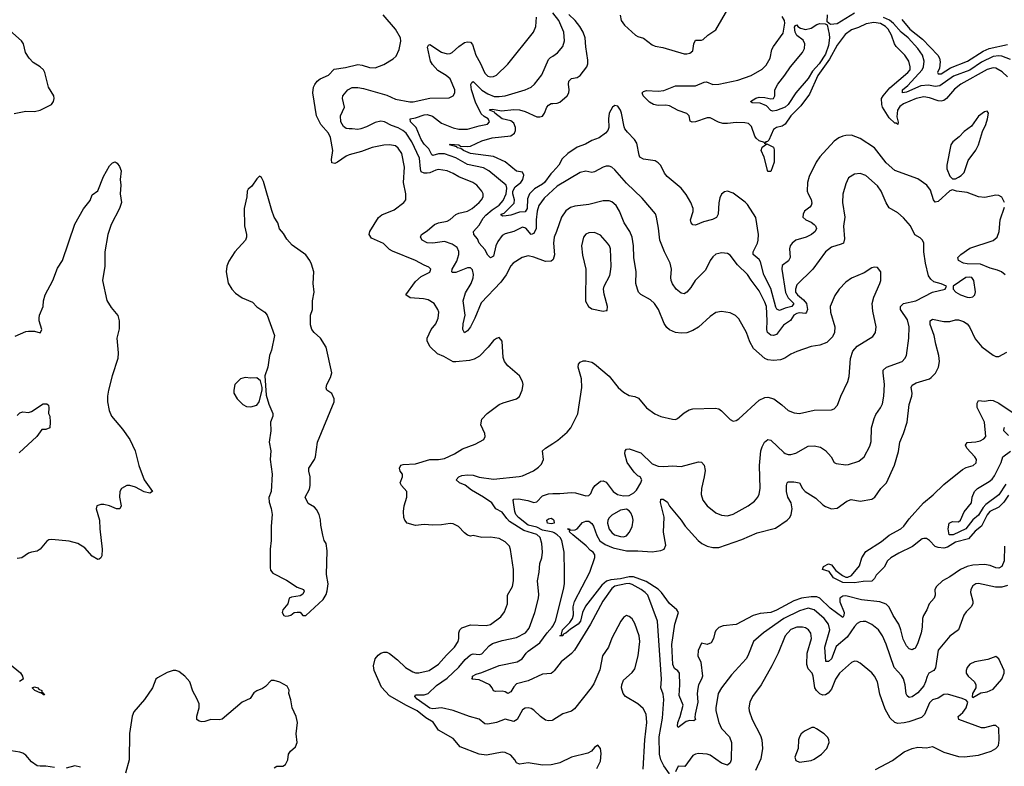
# Model space of a CAD drawing. Header units: inches. Extents: x 1173000 to 1307049, y 522583 to 678455.
# Tile 358 of 617: x 1256308 to 1263128, y 571346 to 576517. Entities that reach past the tile are written whole.
import ezdxf

# ---------------------------------------------------------------- set-up
doc = ezdxf.new("R2010")
doc.units = ezdxf.units.IN
doc.header["$MEASUREMENT"] = 0
doc.layers.add('B2557', color=7, linetype='Continuous')
doc.layers.add('B2567', color=7, linetype='Continuous')

msp = doc.modelspace()

# ---------------------------------------------------------------- linework, layer by layer
at = {"layer": 'B2557', "color": 5}
for points, elevation in [([(1260000, 571358.8), (1259990, 571356.4), (1259930, 571354), (1259830, 571369.6), (1259770, 571360.4), (1259749.1, 571369.1), (1259738.3, 571390), (1259710, 571422.6), (1259670, 571442.6), (1259650, 571443.5), (1259542.5, 571422.5), (1259490, 571429.7), (1259360, 571480), (1259310, 571537.4), (1259210, 571595.4), (1259170.9, 571650.9), (1259121.5, 571681.5), (1259061.6, 571730), (1258986.4, 571766.4), (1258870, 571835), (1258814.1, 571894.1), (1258763.2, 572010), (1258759.3, 572040.7), (1258771.1, 572090), (1258790, 572116), (1258810, 572130.3), (1258830, 572137), (1258850, 572135.3), (1258870, 572126), (1258923.9, 572083.9), (1258980.3, 572030), (1259030, 572000.7), (1259050, 571993.8), (1259072.7, 571992.7), (1259144.7, 572010), (1259210, 572054.2), (1259263.6, 572116.4), (1259320.8, 572170), (1259346.2, 572210), (1259350.8, 572230.8), (1259350, 572271), (1259356.3, 572290), (1259370, 572304.9), (1259430, 572326.7), (1259538, 572322), (1259570, 572327.5), (1259639.9, 572380.1), (1259665.2, 572414.8), (1259686.2, 572470), (1259686, 572530), (1259722, 572590), (1259728.7, 572630), (1259728.7, 572710), (1259707.4, 572847.4), (1259699.7, 572870), (1259670, 572900.5), (1259630, 572922.6), (1259570, 572933), (1259510, 572931.3), (1259450, 572945.2), (1259430, 572939.3), (1259410, 572947.6), (1259390, 572962.9), (1259347.2, 573007.2), (1259310, 573024.2), (1259290, 573027.8), (1259230, 573019.1), (1259170, 573016.4), (1259110, 573021.1), (1259050, 573012.6), (1258992, 573030), (1258976.3, 573050), (1258968.2, 573070), (1258965.6, 573110), (1258971.3, 573148.7), (1258989.6, 573210), (1258989.5, 573249.5), (1258951.8, 573290), (1258942.4, 573310), (1258959.7, 573350), (1258959.6, 573370), (1258943.6, 573390), (1258938.9, 573410), (1258949.1, 573430.9), (1258964.6, 573435.4), (1259050, 573440.5), (1259150, 573470.1), (1259210, 573470.2), (1259250, 573478), (1259319.3, 573510), (1259376.1, 573543.9), (1259463.5, 573576.5), (1259522, 573610), (1259532.3, 573630), (1259529.3, 573650), (1259502.7, 573710), (1259510, 573750.8), (1259546, 573790), (1259630, 573850.5), (1259656.1, 573863.9), (1259749.5, 573890.5), (1259770, 573906.8), (1259789.4, 573950), (1259795.1, 573990), (1259791.7, 574011.7), (1259769.4, 574050), (1259690, 574119.5), (1259665.6, 574150), (1259656.6, 574176.6), (1259649.2, 574289.2), (1259630, 574315.3), (1259610, 574309), (1259590, 574294), (1259552.2, 574247.8), (1259492.9, 574187.1), (1259455.3, 574164.7), (1259424.2, 574155.8), (1259330, 574146), (1259310, 574147.6), (1259244.9, 574184.9), (1259202.5, 574202.5), (1259151.1, 574250), (1259131.1, 574290), (1259131.1, 574310), (1259157.4, 574370), (1259189.8, 574410.2), (1259206.6, 574450), (1259211.1, 574490), (1259204.2, 574510), (1259178, 574550), (1259136.3, 574576.3), (1259104.5, 574584.5), (1259012.7, 574590), (1258983, 574610), (1259050, 574702.4), (1259090, 574738), (1259150, 574768.9), (1259155.6, 574790), (1259142.7, 574802.7), (1259110, 574815.6), (1259049.3, 574850), (1258890, 574914), (1258870, 574926.2), (1258827.4, 574967.4), (1258744.7, 575004.7), (1258728.7, 575030), (1258734.2, 575050), (1258793.5, 575146.5), (1258815.7, 575164.3), (1258900.8, 575199.2), (1258969.4, 575250), (1258982, 575270), (1258982.9, 575310), (1258965.6, 575390), (1258974.3, 575494.3), (1258954.6, 575590), (1258930, 575626.3), (1258910, 575643), (1258870, 575649.7), (1258830, 575648.3), (1258750, 575631.1), (1258676, 575604), (1258590, 575579.6), (1258570, 575571.7), (1258510, 575529.9), (1258490, 575520.7), (1258470, 575526), (1258468.6, 575548.6), (1258476, 575610), (1258461.3, 575701.3), (1258447.8, 575730), (1258394, 575790), (1258363, 575850), (1258337.8, 576010), (1258343.4, 576050), (1258351.3, 576068.7), (1258368.2, 576090), (1258390, 576106.7), (1258448.1, 576131.9), (1258485.5, 576174.5), (1258565.1, 576185.1), (1258650, 576205.2), (1258681.3, 576201.3), (1258730, 576184.7), (1258770, 576183.1), (1258830, 576207), (1258893.9, 576246.1), (1258915.1, 576264.9), (1258936.3, 576310), (1258947.3, 576367.3), (1258945.6, 576390), (1258911.4, 576451.4), (1258826.6, 576550)], 880), ([(1260000, 574852.5), (1259990, 574844), (1259950, 574841.8), (1259868.9, 574871.1), (1259830, 574880.4), (1259788, 574870), (1259726.4, 574830), (1259710, 574811.8), (1259676.6, 574750), (1259640.9, 574699.1), (1259504.4, 574555.6), (1259461.3, 574450), (1259430, 574388.7), (1259410, 574362), (1259388.4, 574348.4), (1259378, 574370), (1259380.6, 574410), (1259392.5, 574470), (1259379.6, 574570), (1259395, 574625), (1259434.2, 574690), (1259449.7, 574729.7), (1259451.9, 574751.9), (1259444.1, 574784.1), (1259430, 574798.9), (1259410, 574798), (1259330, 574765.5), (1259305.2, 574765.2), (1259301.3, 574770), (1259303.7, 574790), (1259335.6, 574844.4), (1259349.9, 574889.9), (1259350, 574912.3), (1259338.2, 574938.2), (1259302.9, 574962.9), (1259250, 574980.2), (1259170.1, 574969.9), (1259130, 574971.4), (1259095.4, 574990), (1259085.1, 575010), (1259091.8, 575030), (1259130, 575055), (1259181.8, 575098.2), (1259210, 575109.6), (1259270, 575121.5), (1259290, 575132), (1259330, 575166.4), (1259350, 575176), (1259409.6, 575190), (1259441, 575210), (1259489.7, 575250), (1259506.6, 575270), (1259518, 575290), (1259518.7, 575310), (1259509.6, 575330), (1259474, 575370), (1259446.6, 575390), (1259350, 575427.2), (1259310, 575452.5), (1259270, 575469.8), (1259210, 575478.9), (1259190, 575475), (1259150, 575456.4), (1259130, 575453.3), (1259110, 575454.3), (1259090, 575463.1), (1259083.1, 575483.1), (1259077.9, 575557.9), (1259023.3, 575670), (1258984.8, 575730), (1258962.5, 575750), (1258930, 575767.4), (1258884.4, 575784.4), (1258835.6, 575810), (1258810, 575814.6), (1258770, 575804), (1258710, 575773.7), (1258670, 575760.3), (1258650, 575756.4), (1258610, 575761.7), (1258590, 575759.7), (1258570, 575762.6), (1258550, 575778), (1258533, 575810), (1258530, 575850.7), (1258558.3, 575910), (1258545.1, 575970), (1258547.1, 575990), (1258581.8, 576030), (1258610, 576046.2), (1258650, 576047.6), (1258690, 576039.3), (1258850, 575994.8), (1258910, 575966.1), (1259010, 575947.2), (1259032.6, 575947.4), (1259150, 575972.1), (1259283.9, 575976.1), (1259311.5, 575988.5), (1259322, 576010), (1259321.6, 576030), (1259290, 576107), (1259262.4, 576130), (1259205, 576165), (1259167.3, 576207.3), (1259154.5, 576230), (1259133.4, 576326.6), (1259140.1, 576339.9), (1259150, 576344.2), (1259230, 576292.4), (1259270, 576280.9), (1259290, 576283.2), (1259303, 576290), (1259349.4, 576330.6), (1259390, 576357.7), (1259410, 576363.8), (1259430, 576360.8), (1259445.1, 576345.1), (1259467.4, 576270), (1259497.6, 576217.6), (1259530, 576146), (1259550, 576125.8), (1259570, 576121.2), (1259590, 576123.8), (1259610, 576133.2), (1259690, 576208), (1259867.1, 576430), (1259882, 576470), (1259887, 576533)], 860), ([(1256270, 575866.8), (1256350, 575884.2), (1256410, 575881.5), (1256450.5, 575890.5), (1256529.4, 575930), (1256542.9, 575950), (1256545.6, 575970), (1256543.6, 575990), (1256507.8, 576050), (1256481.7, 576150), (1256472.4, 576170), (1256449.9, 576189.9), (1256401, 576221), (1256373.3, 576250), (1256348.4, 576290), (1256333.3, 576350), (1256321.3, 576370), (1256240.7, 576440.7)], 920), ([(1260000, 575336), (1259939.7, 575280.3), (1259903.2, 575230), (1259892.5, 575190), (1259885, 575130), (1259885, 575070), (1259870, 575035.3), (1259850, 575028.9), (1259813.7, 575073.7), (1259790, 575080.7), (1259730, 575049.1), (1259670, 575034.5), (1259650, 575020.9), (1259619.6, 574980.4), (1259606.5, 574950), (1259590, 574878.3), (1259570, 574868.3), (1259550, 574885.3), (1259530, 574924.5), (1259490.7, 574970), (1259478, 574998), (1259453.1, 575030), (1259450.9, 575050), (1259490, 575094.4), (1259518, 575142), (1259536.6, 575163.4), (1259580.5, 575199.5), (1259628.8, 575231.2), (1259656.4, 575263.6), (1259678.1, 575310), (1259682.9, 575350), (1259677.1, 575370), (1259558.7, 575470), (1259519.7, 575490), (1259410, 575514.7), (1259330, 575559.1), (1259250, 575588.3), (1259210, 575588.3), (1259170, 575575.4), (1259161.6, 575581.6), (1259141.3, 575621.3), (1259110, 575655.4), (1259090, 575686.8), (1259054.1, 575770), (1259014, 575810), (1259013.2, 575830), (1259050, 575837.1), (1259110, 575858.4), (1259130, 575859.5), (1259167.5, 575847.5), (1259230, 575801), (1259310, 575767.9), (1259350, 575757.9), (1259410, 575758.4), (1259490, 575781.5), (1259547.4, 575792.6), (1259562.4, 575810), (1259552.6, 575830), (1259525.9, 575845.9), (1259505.3, 575865.3), (1259465.7, 575945.7), (1259437.8, 576030), (1259432.9, 576067.1), (1259438.9, 576081.1), (1259450, 576087.6), (1259509.2, 576029.2), (1259550, 576003.6), (1259594.2, 575985.8), (1259630, 575983.9), (1259670, 575989.4), (1259810, 576031.5), (1259850.6, 576049.4), (1259873, 576070), (1259925.1, 576134.9), (1259970, 576240.3), (1259984.8, 576255.2), (1260000, 576264.7)], 840), ([(1260000, 575463.2), (1259988.1, 575450), (1259944.1, 575390), (1259930, 575376.9), (1259874.7, 575345.3), (1259838.5, 575310), (1259825, 575275), (1259823.6, 575210), (1259810, 575185.1), (1259770, 575184.3), (1259710, 575162.7), (1259677.7, 575157.7), (1259655.1, 575155.1), (1259642.7, 575162.7), (1259644, 575170), (1259662.8, 575177.2), (1259734, 575246), (1259735.4, 575270), (1259722.8, 575310), (1259723.4, 575330), (1259740.8, 575359.2), (1259779.6, 575390), (1259794, 575410), (1259799.6, 575439.6), (1259790, 575460.5), (1259750, 575468.5), (1259671.6, 575531.6), (1259590, 575568.2), (1259431, 575591), (1259383.1, 575610), (1259364.6, 575624.6), (1259337.2, 575630), (1259336.5, 575636.5), (1259286, 575650), (1259290, 575654.9), (1259350, 575650.1), (1259361.7, 575641.7), (1259410, 575637.6), (1259430, 575641.1), (1259510, 575676.6), (1259581.7, 575698.3), (1259710, 575712.4), (1259735.8, 575730), (1259742.9, 575750), (1259741.8, 575770), (1259730, 575801), (1259710, 575816.5), (1259650, 575830.4), (1259598, 575870), (1259595.9, 575875.9), (1259562.9, 575890), (1259564.3, 575895.7), (1259582.1, 575897.9), (1259645.3, 575885.3), (1259730, 575894.9), (1259770, 575891.7), (1259810, 575881), (1259890, 575843.6), (1259910, 575842.8), (1259930, 575849.4), (1259943.7, 575870), (1259958.2, 575910), (1259970, 575925.5), (1259990, 575935.2), (1260000, 575935.7)], 820), ([(1256276.1, 574323.9), (1256350, 574357.1), (1256370, 574360.5), (1256410, 574358.8), (1256450, 574346.8), (1256453.2, 574350), (1256461.2, 574370), (1256443.7, 574430), (1256442, 574450), (1256444.5, 574470), (1256469.6, 574530), (1256473.5, 574570), (1256484.2, 574610), (1256536.4, 574710), (1256570, 574796.3), (1256604.7, 574850), (1256690, 575100.7), (1256750, 575207.7), (1256795.2, 575264.8), (1256810, 575302.8), (1256850, 575331), (1256888, 575430), (1256930, 575504), (1256950, 575526), (1256970, 575532), (1256982.8, 575522.8), (1256999.8, 575499.8), (1257010.8, 575470), (1257004.9, 575410), (1257007.7, 575370), (1257004, 575310), (1257013.4, 575250), (1256999.3, 575210), (1256942.2, 575097.8), (1256918.5, 575030), (1256897.2, 574910), (1256897.6, 574810), (1256880.7, 574710), (1256912.1, 574572.1), (1256942.6, 574522.6), (1256988.3, 574468.3), (1256996.4, 574430), (1256996.7, 574376.7), (1256981.7, 574310), (1256990.2, 574210), (1256987.8, 574170), (1256949, 574051), (1256923.1, 573950), (1256917, 573910), (1256917, 573870), (1256928.7, 573810), (1256943.7, 573770), (1257020.5, 573680.5), (1257070.4, 573610), (1257107.7, 573530), (1257133, 573430), (1257170.5, 573330), (1257227.7, 573250), (1257210, 573237.6), (1257170, 573247.3), (1257110, 573279.3), (1257070.3, 573289.7), (1257050, 573289.7), (1257013, 573270), (1257001.6, 573250), (1257000.4, 573210), (1257010.5, 573149.5), (1257002, 573130), (1256978, 573130), (1256930, 573149.4), (1256890, 573158), (1256870, 573159.3), (1256842, 573150), (1256838.8, 573130), (1256860.4, 573050), (1256862, 572990), (1256878.9, 572850), (1256876.5, 572803.5), (1256870, 572789), (1256858.8, 572781.2), (1256850, 572778), (1256810, 572800.5), (1256758.2, 572858.2), (1256710, 572889.7), (1256650, 572904), (1256530, 572917.6), (1256510, 572914.5), (1256495.6, 572904.4), (1256450, 572849.3), (1256430, 572836), (1256390.6, 572829.4), (1256370, 572821.2), (1256322, 572790), (1256290, 572786)], 880), ([(1256290, 573776), (1256310, 573794), (1256330, 573801), (1256370, 573796), (1256390, 573804), (1256470, 573855.5), (1256495.2, 573855.2), (1256507.3, 573847.3), (1256510.6, 573829.4), (1256507.7, 573790), (1256516, 573770), (1256519.1, 573730), (1256516, 573690), (1256490, 573679), (1256461, 573679), (1256426.8, 573630), (1256303.6, 573516.4)], 860), ([(1260000, 571666.5), (1259995.9, 571664.1), (1259970, 571661.3), (1259950, 571665.4), (1259915.1, 571690), (1259870, 571733.6), (1259850, 571746.3), (1259830, 571749.7), (1259810, 571747.4), (1259790, 571737.8), (1259754.6, 571670), (1259730, 571655.9), (1259670, 571673.1), (1259610, 571648.1), (1259550, 571638), (1259530, 571639.7), (1259491.6, 571671.6), (1259424.2, 571690), (1259310, 571733.3), (1259230, 571749.9), (1259170, 571744.4), (1259150, 571748.9), (1259060.8, 571810), (1259044.4, 571830), (1259050, 571840.5), (1259110, 571840.6), (1259137.4, 571850), (1259194.6, 571905.4), (1259270, 571956.8), (1259350, 572031.8), (1259394.3, 572085.7), (1259430, 572117.5), (1259450, 572123.9), (1259490, 572119.4), (1259510, 572125.2), (1259560, 572180), (1259583.3, 572196.7), (1259650, 572217.7), (1259750, 572236.8), (1259812.1, 572270), (1259836.9, 572303.1), (1259877.2, 572410), (1259902.7, 572510), (1259904.7, 572535.3), (1259894.8, 572630), (1259906.5, 572690), (1259910.8, 572750), (1259925, 572790), (1259929.8, 572830), (1259925.5, 572890), (1259914, 572930), (1259890, 572951.6), (1259799.5, 572979.5), (1259701.6, 573041.6), (1259681.4, 573061.4), (1259650, 573105.4), (1259607.1, 573130), (1259577.8, 573170), (1259519.8, 573210), (1259437.6, 573257.6), (1259394, 573294), (1259353.3, 573310), (1259331.3, 573330), (1259349.7, 573350), (1259370, 573360.8), (1259410, 573365.3), (1259450, 573361.7), (1259490.7, 573349.3), (1259590, 573334), (1259767.5, 573352.5), (1259790, 573357.6), (1259867.2, 573392.8), (1259902.5, 573417.5), (1259921.6, 573438.4), (1259936.3, 573470), (1259929.3, 573530), (1259949.2, 573550), (1260000, 573581.9)], 860), ([(1260000, 572966.3), (1259990, 572970.8), (1259930, 572980.3), (1259890, 573001.1), (1259830, 573015.1), (1259763.1, 573070), (1259745.6, 573090), (1259737.3, 573110), (1259727.5, 573172.5), (1259726, 573190), (1259730, 573195.6), (1259762.8, 573197.2), (1259826.9, 573186.9), (1259870, 573173.8), (1259890, 573177.6), (1259930, 573218), (1259970, 573234), (1260000, 573234.1)], 840), ([(1260000, 573027), (1259990, 573025), (1259963.5, 573030), (1259958.7, 573050), (1259970, 573059.3), (1259990, 573065.2), (1260000, 573056.8)], 820), ([(1260000, 571997.8), (1259990, 571989.7), (1259930, 571983.9), (1259830, 571938.3), (1259750, 571916.5), (1259730, 571896.9), (1259710, 571862), (1259690, 571851.1), (1259670, 571862.4), (1259650, 571867), (1259603.5, 571863.5), (1259590, 571869.6), (1259581.7, 571890), (1259564.2, 571910), (1259490, 571944.5), (1259439, 571950), (1259444.1, 571955.9), (1259445.1, 571970), (1259470, 571984.4), (1259510, 571995.1), (1259630, 572043.5), (1259754.5, 572070), (1259788.7, 572090), (1259816, 572130), (1259830, 572143), (1259910, 572200.1), (1259961.6, 572270), (1259997.2, 572310), (1260000, 572315.3)], 840), ([(1256236.6, 572056.6), (1256314.3, 571994.3), (1256327.1, 571970), (1256331.3, 571948.7), (1256306.6, 571933.4)], 880), ([(1258070, 571334.9), (1258090, 571346.4), (1258130, 571346.4), (1258150, 571357.3), (1258165.1, 571390), (1258169.4, 571430), (1258182.7, 571450), (1258218.9, 571481.1), (1258229.6, 571510), (1258222, 571570), (1258232.7, 571650), (1258222.9, 571690), (1258196.2, 571750), (1258186.8, 571806.8), (1258173.2, 571850), (1258174, 571874), (1258160.2, 571900.2), (1258110, 571929), (1258070, 571941.2), (1258050, 571941.2), (1258010, 571899), (1257990, 571884), (1257950, 571868.7), (1257930, 571855.3), (1257903.6, 571816.4), (1257850, 571789), (1257710, 571672.7), (1257690, 571666.6), (1257631.1, 571668.9), (1257590, 571655.3), (1257570, 571654), (1257550, 571659), (1257535.3, 571670), (1257534, 571694), (1257552, 571750), (1257550, 571778), (1257535.6, 571815.6), (1257506.5, 571866.5), (1257487.3, 571930), (1257451.2, 571971.2), (1257410, 572002.7), (1257390, 572009.3), (1257370.7, 572009.3), (1257330, 571996), (1257261.7, 571958.3), (1257250, 571948.7), (1257227.7, 571890), (1257171.8, 571808.2), (1257098, 571722), (1257086.9, 571693.1), (1257067.5, 571572.5), (1257066.5, 571390), (1257040.7, 571299.3)], 920), ([(1256550, 571337.6), (1256490, 571347.8), (1256450, 571346), (1256430, 571349.6), (1256390, 571376.2), (1256350, 571422), (1256330, 571436.3), (1256310, 571444.2), (1256250, 571453.3)], 920), ([(1256730, 571340.7), (1256690, 571349.6), (1256630, 571334)], 920)]:
    msp.add_lwpolyline(points, dxfattribs=dict(at, elevation=elevation))
for points, elevation in [([(1257970, 575434), (1257950, 575414), (1257916.8, 575363.2), (1257890, 575342), (1257884, 575330), (1257882, 575290), (1257863, 575210), (1257865.5, 575090), (1257879.3, 575030), (1257879.3, 575010), (1257873, 574990), (1257798, 574910), (1257756.2, 574843.8), (1257742.4, 574810), (1257738.7, 574770), (1257751.8, 574691.8), (1257776.3, 574650), (1257803.8, 574623.8), (1257850, 574590.5), (1257919.5, 574559.5), (1257950, 574527.7), (1258006, 574490), (1258022.8, 574470), (1258073, 574330), (1258051.8, 574228.2), (1258038, 574190), (1258026.8, 574110), (1258006, 574050), (1258016.2, 573916.2), (1258034.4, 573854.4), (1258062, 573790), (1258060.7, 573770), (1258044.9, 573730), (1258047.3, 573670), (1258037.1, 573590), (1258047.7, 573530), (1258042, 573470), (1258056.3, 573370), (1258050.5, 573250), (1258033.2, 573206.8), (1258035.5, 573175.5), (1258050, 573132), (1258057.1, 573090), (1258050.4, 573009.6), (1258050.4, 572910), (1258042, 572850), (1258042.5, 572722.5), (1258045.2, 572705.2), (1258062.5, 572682.5), (1258156.1, 572636.1), (1258230, 572586), (1258274, 572570), (1258278, 572558), (1258270, 572538), (1258250, 572526), (1258190, 572518), (1258174, 572510), (1258166, 572470), (1258130.7, 572430), (1258124.9, 572410), (1258138, 572390), (1258150, 572385.5), (1258170, 572387.3), (1258186.3, 572393.7), (1258210, 572412), (1258230, 572414), (1258250, 572414), (1258270, 572391.3), (1258290, 572391), (1258410, 572502), (1258430, 572534.8), (1258438.8, 572561.2), (1258444, 572610), (1258433.3, 572673.3), (1258437.7, 572837.7), (1258430, 572888), (1258417.2, 572910), (1258407.7, 572947.7), (1258394.9, 573014.9), (1258392.5, 573052.5), (1258382.4, 573090), (1258363.5, 573123.5), (1258350, 573141.2), (1258305.1, 573165.1), (1258286, 573210), (1258314.3, 573265.7), (1258320.5, 573290), (1258320.4, 573350), (1258309.7, 573390), (1258311.6, 573410), (1258349.6, 573470), (1258356.9, 573490), (1258371.5, 573590), (1258485.2, 573870), (1258485.2, 573890), (1258470, 573928), (1258435.3, 573950), (1258430, 573966), (1258435.1, 573990), (1258460.7, 574039.3), (1258469.7, 574070), (1258430, 574249), (1258390.9, 574310.9), (1258347.3, 574350), (1258331.6, 574370), (1258323.3, 574403.3), (1258322.2, 574470), (1258335.1, 574510), (1258335.6, 574570), (1258347.1, 574630), (1258341.5, 574690), (1258345.1, 574770), (1258330, 574824), (1258318, 574850), (1258290, 574887), (1258194.3, 574954.3), (1258157.7, 574997.7), (1258135.6, 575035.6), (1258107.3, 575067.3), (1258096.2, 575110), (1258069.7, 575149.7), (1258054.2, 575194.2), (1257995.8, 575395.8), (1257982.7, 575422.7)], 920), ([(1257870, 574038), (1257838, 574030), (1257798, 573990), (1257791, 573950), (1257791, 573930), (1257814.8, 573890), (1257852.5, 573852.5), (1257878.4, 573838.4), (1257910, 573834.9), (1257950, 573847.3), (1257966, 573870), (1257986.6, 573950), (1257986.6, 573970), (1257976, 574016), (1257950, 574037.2), (1257910, 574033.2)], 920), ([(1256470, 571841.2), (1256467.3, 571847.3), (1256459, 571850), (1256458, 571858), (1256450, 571854), (1256412.3, 571870), (1256394.5, 571890), (1256410, 571897.3), (1256434.6, 571890), (1256441.2, 571881.2), (1256461.1, 571870), (1256460.7, 571860.7), (1256476.3, 571850), (1256478.8, 571841.2)], 880)]:
    msp.add_lwpolyline(points, close=True, dxfattribs=dict(at, elevation=elevation))
at = {"layer": 'B2567', "color": 5}
for points, elevation in [([(1260468.2, 576548.2), (1260474.3, 576510), (1260497.7, 576477.7), (1260574, 576410), (1260590, 576399.6), (1260630, 576387.9), (1260690, 576342), (1260710, 576332.8), (1260763.7, 576323.7), (1260910, 576281.3), (1260930, 576279.6), (1260950, 576284), (1260970, 576301.6), (1260977.6, 576350), (1260990, 576373.8), (1261030, 576374.4), (1261041.2, 576378.8), (1261075.1, 576410), (1261130, 576446.3), (1261213.1, 576590)], 820), ([(1260000, 576264.7), (1260033.9, 576286.1), (1260071.1, 576330), (1260082.7, 576370), (1260078.2, 576430), (1260042.1, 576510), (1260000, 576565)], 840), ([(1260000, 575935.7), (1260030, 575937.4), (1260050, 575946.5), (1260099.8, 575990), (1260112.7, 576010), (1260114.5, 576030), (1260109.1, 576070), (1260112, 576090), (1260130, 576109.1), (1260170, 576116.5), (1260190, 576129), (1260236.1, 576190), (1260243.7, 576210), (1260243.1, 576236.9), (1260228.4, 576328.4), (1260225.8, 576390), (1260211.5, 576430), (1260187.4, 576470), (1260155, 576510), (1260112.4, 576552.4)], 820), ([(1263150, 576121.4), (1263114.4, 576154.4), (1263070, 576180.7), (1263050, 576183.5), (1263010, 576172.1), (1262826.6, 576070), (1262783.6, 576036.4), (1262728.6, 575971.4), (1262710, 575955.9), (1262690, 575952.2), (1262670, 575955.1), (1262610, 575975.5), (1262570, 575981.9), (1262516.9, 575970), (1262430, 575934.9), (1262404.6, 575915.4), (1262389.2, 575890), (1262384.3, 575844.3), (1262392, 575808), (1262390.2, 575790), (1262379.5, 575799.5), (1262370, 575800.2), (1262330, 575836.1), (1262285.2, 575910), (1262279.1, 575930), (1262277.3, 575970), (1262288.8, 575990), (1262335, 576045), (1262459.5, 576150), (1262475.2, 576170), (1262476.9, 576190), (1262467.6, 576230), (1262438.2, 576270), (1262379.4, 576330), (1262366.4, 576350), (1262346.4, 576410), (1262323.1, 576450), (1262304.3, 576470), (1262269.7, 576490.3), (1262223.8, 576496.2), (1262171.7, 576488.3), (1262117.6, 576462.4), (1262070, 576446.4), (1262024.8, 576415.2), (1261970, 576339.8), (1261917.9, 576242.1), (1261835.6, 576130), (1261779.6, 576000.4), (1261719.4, 575920.6), (1261650.2, 575850), (1261610, 575793), (1261590, 575778.9), (1261550, 575771), (1261530, 575757.2), (1261497.1, 575682.9), (1261487.3, 575672.7), (1261474.8, 575670), (1261476.9, 575663.1), (1261470, 575658), (1261466, 575666), (1261430, 575678.1), (1261410, 575695.6), (1261399.9, 575710), (1261376.7, 575776.7), (1261356.9, 575796.9), (1261330, 575803), (1261270, 575804.5), (1261210, 575796.6), (1261178.1, 575798.1), (1261147.3, 575807.3), (1261090, 575838), (1261070, 575836.7), (1260990, 575809.9), (1260966.3, 575806.3), (1260953.2, 575813.2), (1260944.2, 575850), (1260930, 575866.2), (1260870, 575888.6), (1260810, 575921.1), (1260784.7, 575924.7), (1260730, 575922.5), (1260698.9, 575930), (1260670, 575946), (1260644.6, 575970), (1260626.4, 575990), (1260619.6, 576010), (1260630, 576018.7), (1260650, 576025.3), (1260730, 576020.8), (1260770, 576025.4), (1260850, 576059.1), (1260990, 576058.2), (1261050, 576084.5), (1261065.8, 576085.8), (1261108.1, 576068.1), (1261150.8, 576069.2), (1261282.7, 576097.3), (1261374.3, 576130), (1261450, 576174.4), (1261478.6, 576201.4), (1261507.2, 576250), (1261518.9, 576310), (1261528.4, 576330), (1261597.1, 576422.9), (1261608.4, 576491.6), (1261605.6, 576510), (1261590, 576538.8)], 780), ([(1262090, 576561.4), (1261970, 576487.8), (1261924.4, 576484.4), (1261901.5, 576501.5), (1261904.5, 576550)], 760), ([(1263170, 576240.4), (1263110, 576264.4), (1263090, 576266.8), (1263050, 576261.9), (1262970, 576223.5), (1262890, 576167.2), (1262775.1, 576124.9), (1262680.4, 576059.6), (1262650, 576055), (1262603, 576063), (1262550, 576059.4), (1262450, 576014.5), (1262424, 576010), (1262422.9, 576030), (1262460, 576060), (1262558.9, 576170), (1262569.1, 576190), (1262572, 576230), (1262560.6, 576270), (1262530, 576317), (1262461.8, 576390), (1262413.1, 576430), (1262361.2, 576490), (1262332.2, 576512.2), (1262292.1, 576532.1)], 760), ([(1262418.8, 576518.8), (1262474.1, 576450), (1262561.7, 576381.7), (1262667.3, 576270), (1262678.7, 576250), (1262684.4, 576224.4), (1262679, 576181), (1262665.2, 576150), (1262670, 576141.7), (1262690, 576142.8), (1262756.5, 576183.5), (1262873.2, 576230), (1262981.2, 576298.8), (1263022.6, 576317.4), (1263150, 576344.3)], 740), ([(1263129.8, 575250), (1263110, 575287.2), (1263090, 575299.3), (1263070, 575300.8), (1262993.7, 575286.3), (1262950.2, 575289.8), (1262870, 575320.2), (1262798, 575330), (1262770, 575339.3), (1262750, 575332.3), (1262670, 575258.5), (1262650, 575251.8), (1262637.4, 575270), (1262616.5, 575336.5), (1262592.4, 575370), (1262530, 575415), (1262370, 575472.1), (1262310, 575525.1), (1262228.3, 575630), (1262130, 575693.8), (1262070, 575716.4), (1262030, 575715.4), (1262010, 575709.7), (1261982, 575698), (1261950, 575675.4), (1261850, 575566.3), (1261825.3, 575530), (1261775.3, 575430), (1261764, 575390), (1261763.6, 575330), (1261769, 575310), (1261790.8, 575270.8), (1261794.8, 575245.2), (1261791.1, 575230), (1261782, 575218), (1261744.2, 575190), (1261734.9, 575170), (1261732.2, 575150), (1261752.7, 575130), (1261790, 575113.5), (1261810, 575098.9), (1261819.3, 575090), (1261827.3, 575070), (1261816.9, 575050), (1261791.5, 575028.5), (1261754.6, 575010), (1261685, 574990), (1261658.4, 574970), (1261643.9, 574950), (1261639.8, 574930), (1261644.7, 574870), (1261632.3, 574847.7), (1261590, 574814.6), (1261587.1, 574790), (1261613.1, 574626.9), (1261630.3, 574590), (1261669.6, 574550), (1261655.5, 574530), (1261610, 574519.5), (1261570, 574501.7), (1261552.3, 574512.3), (1261545.3, 574525.3), (1261510, 574654.1), (1261461.8, 574750), (1261439.8, 574839.8), (1261430, 574855.4), (1261388.4, 574890), (1261388.1, 574910), (1261418.3, 574970), (1261423.7, 574990), (1261424.6, 575030), (1261407.1, 575147.1), (1261350, 575237), (1261333.9, 575253.9), (1261250, 575315.6), (1261210, 575329.6), (1261190, 575325.1), (1261170, 575309.4), (1261157.1, 575282.9), (1261150, 575248), (1261145, 575170), (1261133.7, 575146.3), (1261107.6, 575132.4), (1261043.6, 575116.4), (1260990, 575094.7), (1260970, 575095.1), (1260958.4, 575110), (1260954.7, 575130), (1260972.7, 575187.3), (1260972.1, 575210), (1260956.1, 575250), (1260924.9, 575304.9), (1260889.7, 575350), (1260792.1, 575430), (1260774, 575454), (1260750, 575507), (1260730, 575526.3), (1260710, 575538), (1260630, 575551.5), (1260604.4, 575564.4), (1260598, 575578), (1260582.2, 575662.2), (1260567.7, 575687.7), (1260517.3, 575737.3), (1260500.3, 575760.3), (1260494, 575774), (1260477.3, 575870), (1260470, 575889.6), (1260450, 575916.9), (1260430, 575922.6), (1260414, 575910), (1260391.3, 575870), (1260385.6, 575830), (1260387.9, 575770), (1260381.7, 575750), (1260364.6, 575730), (1260320.7, 575699.3), (1260270, 575680.8), (1260226.4, 575653.6), (1260170, 575634.1), (1260103.8, 575590), (1260066.6, 575553.4), (1260042, 575510), (1260000, 575463.2)], 820), ([(1260000, 573234.1), (1260050, 573234.3), (1260130, 573242.5), (1260158.9, 573238.9), (1260230, 573219), (1260250, 573221.3), (1260264.6, 573235.4), (1260278.9, 573270), (1260293.6, 573290), (1260330, 573321.3), (1260350, 573323.7), (1260370, 573314), (1260418.7, 573250), (1260447.9, 573227.9), (1260490, 573218), (1260530, 573220.9), (1260561, 573239), (1260581.5, 573258.5), (1260610.7, 573309.3), (1260616.4, 573330), (1260606, 573350), (1260590, 573358), (1260564, 573384), (1260516, 573450), (1260500.3, 573510), (1260501, 573530), (1260510, 573541.1), (1260530, 573544.4), (1260610, 573517), (1260690, 573440.7), (1260730, 573425.3), (1260770, 573422.3), (1260830, 573426.7), (1260890, 573421.3), (1261010, 573454.4), (1261031.7, 573451.7), (1261050, 573430.8), (1261055.5, 573395.5), (1261050.2, 573350), (1261030.2, 573270), (1261029.3, 573229.3), (1261039.6, 573190), (1261068.9, 573150), (1261130, 573101.7), (1261170, 573084.4), (1261210, 573081.3), (1261250, 573093.1), (1261354.7, 573150), (1261397.9, 573182.1), (1261420.4, 573210), (1261429.8, 573230.2), (1261436.8, 573270), (1261432.9, 573430), (1261442.3, 573530), (1261450, 573558.4), (1261466.8, 573590), (1261490, 573608.9), (1261510, 573605.3), (1261599.8, 573519.8), (1261610, 573511.5), (1261630, 573505.3), (1261650, 573504.9), (1261684.8, 573515.2), (1261770, 573563.2), (1261810, 573565.2), (1261855, 573555), (1261890, 573532.6), (1261928.7, 573490), (1261950, 573451), (1261963.8, 573443.8), (1262030, 573434.4), (1262050, 573435.8), (1262120.4, 573459.6), (1262156.3, 573490), (1262197.4, 573562.6), (1262205.3, 573594.7), (1262208.4, 573690), (1262225.6, 573754.4), (1262237.8, 573782.2), (1262271.6, 573828.4), (1262283.8, 573856.2), (1262293.1, 573910), (1262297.8, 573990), (1262288.3, 574070), (1262289.7, 574090.3), (1262312.7, 574110), (1262420.7, 574150), (1262439.7, 574170), (1262451.1, 574190), (1262467.1, 574310), (1262469.8, 574390.2), (1262457.5, 574437.5), (1262409, 574510), (1262408.6, 574531.4), (1262429.3, 574550.7), (1262515.1, 574570), (1262630, 574630.5), (1262718, 574650), (1262728.7, 574670), (1262690, 574686.6), (1262640.4, 574700.4), (1262619.1, 574719.1), (1262603.6, 574743.6), (1262581.8, 574830), (1262570.8, 574910), (1262569.7, 574969.7), (1262561.6, 574990), (1262545.9, 575005.9), (1262507.7, 575027.7), (1262477.6, 575090), (1262430, 575145.4), (1262390, 575179.7), (1262330, 575214), (1262310, 575247.3), (1262274, 575330), (1262250, 575365.7), (1262170, 575438.7), (1262130, 575451.3), (1262090, 575447), (1262050, 575420.9), (1262030, 575379), (1262010, 575309), (1262006.2, 575250), (1262024.4, 575150), (1262013.8, 575086.2), (1262022.2, 574997.8), (1262013.4, 574970), (1261998.9, 574961.1), (1261930, 574940.4), (1261890.3, 574910), (1261801.1, 574790), (1261690, 574680.7), (1261681.9, 574650), (1261682, 574630), (1261694.7, 574610), (1261737.3, 574577.3), (1261757.4, 574550), (1261764, 574510), (1261758.3, 574490), (1261750, 574481.7), (1261710, 574485.5), (1261690, 574481.3), (1261670.2, 574470), (1261647.6, 574432.4), (1261598.9, 574401.1), (1261550, 574336.2), (1261530, 574330.6), (1261510, 574332.4), (1261487.5, 574350), (1261483.2, 574370), (1261485.4, 574430), (1261480.2, 574530), (1261470, 574561), (1261430, 574639.7), (1261373.7, 574713.7), (1261350, 574753), (1261279.6, 574819.6), (1261230, 574886.6), (1261210, 574897), (1261170, 574902), (1261150, 574898.4), (1261130, 574891.8), (1261110, 574875.1), (1261090, 574849.3), (1261058.1, 574781.9), (1260985.8, 574710), (1260957.1, 574662.9), (1260930, 574629.7), (1260910, 574618.3), (1260890, 574622.2), (1260854.7, 574650), (1260830, 574686.6), (1260821.1, 574710), (1260817.4, 574730), (1260823.1, 574790), (1260813.8, 574830), (1260773.3, 574910), (1260741.6, 574990), (1260732.7, 575072.7), (1260718.9, 575150), (1260711, 575171), (1260619.8, 575279.8), (1260510, 575384.2), (1260430, 575477.2), (1260410, 575494.7), (1260390, 575502.4), (1260370, 575503.1), (1260350, 575495.9), (1260290, 575462.4), (1260270, 575459.1), (1260230, 575466.9), (1260190, 575457.2), (1260030, 575363.7), (1260000, 575336)], 840), ([(1260000, 573581.9), (1260035.7, 573604.3), (1260100.6, 573659.4), (1260124.7, 573690), (1260173.2, 573786.8), (1260202.4, 573970), (1260199.7, 574030), (1260175.6, 574110), (1260179.5, 574130), (1260190, 574144), (1260210, 574154.9), (1260230, 574154.4), (1260270, 574145.3), (1260290, 574133.7), (1260390, 574048.9), (1260453.4, 573970), (1260490, 573938), (1260530, 573914.9), (1260570, 573906.5), (1260594.6, 573894.6), (1260650, 573828.5), (1260707.7, 573787.7), (1260749.4, 573769.4), (1260830, 573750.3), (1260850, 573748.7), (1260864.4, 573755.6), (1260910, 573794), (1260946.2, 573813.8), (1260970, 573821.1), (1261126, 573826), (1261150, 573820.5), (1261168.7, 573808.7), (1261230, 573746.8), (1261250, 573736), (1261270, 573740.7), (1261290, 573753.4), (1261430, 573881.1), (1261470, 573901.1), (1261490, 573902.6), (1261530.6, 573890), (1261587.7, 573850), (1261630.3, 573810.3), (1261673.1, 573793.1), (1261710, 573788.9), (1261810, 573811.7), (1261930, 573814), (1261950, 573821.6), (1261973, 573847), (1261996.8, 573910), (1262044.7, 574010), (1262053.5, 574046.5), (1262062.6, 574170), (1262079.3, 574220.7), (1262110, 574255.3), (1262216.6, 574323.4), (1262235.6, 574350), (1262239.6, 574390), (1262218.2, 574498.2), (1262213.1, 574550), (1262224.8, 574595.2), (1262267, 574690), (1262272, 574710), (1262271.8, 574770), (1262250, 574801.2), (1262230, 574803.7), (1262210, 574798), (1262156.5, 574763.5), (1262070, 574727.6), (1262030, 574698.7), (1261983.1, 574650), (1261954.4, 574605.6), (1261922.8, 574530), (1261923.6, 574490), (1261954.4, 574390), (1261952.2, 574350), (1261938.7, 574321.3), (1261898.9, 574281.1), (1261850, 574262.6), (1261790, 574253.6), (1261690, 574218.7), (1261650, 574199.7), (1261607.8, 574172.2), (1261579, 574161), (1261530, 574155.9), (1261490, 574161.2), (1261469.6, 574170), (1261390, 574240.4), (1261365.4, 574285.4), (1261342.2, 574350), (1261290, 574445.6), (1261266.9, 574466.9), (1261230, 574486.3), (1261170, 574496.2), (1261130, 574487.8), (1261090, 574461.3), (1261010, 574388.2), (1260970, 574363.5), (1260930, 574348.2), (1260890, 574344.7), (1260850, 574349.6), (1260810, 574367.8), (1260790, 574385.6), (1260771.8, 574411.8), (1260732.8, 574510), (1260705.1, 574550), (1260676.8, 574576.8), (1260610, 574614.3), (1260595.4, 574630), (1260586.4, 574650), (1260575.1, 574690), (1260579.2, 574770), (1260562.8, 574870), (1260559.8, 574950), (1260549.8, 575010), (1260534.8, 575050), (1260495.3, 575110), (1260463.5, 575190), (1260438.7, 575230), (1260410, 575254.2), (1260390, 575262.4), (1260350, 575262.8), (1260250, 575236.8), (1260154.2, 575225.8), (1260124.1, 575215.9), (1260090, 575192.8), (1260060.2, 575150), (1260027.2, 575050), (1260009.2, 575010), (1260004.7, 574970), (1260011.9, 574888.1), (1260004.1, 574855.9), (1260000, 574852.5)], 860), ([(1263134.2, 574750), (1263109.5, 574769.5), (1263081.8, 574781.8), (1263030, 574795.7), (1262964.3, 574824.3), (1262870, 574825.4), (1262844.5, 574830), (1262811.8, 574850), (1262807, 574870), (1262826.6, 574890), (1262890, 574933.2), (1263050, 574987.5), (1263077.6, 575010), (1263091.9, 575050), (1263100.3, 575130), (1263130, 575218)], 820), ([(1263130.2, 572869.8), (1263127.3, 572770), (1263111.5, 572728.5), (1263090, 572718.5), (1263070, 572720.4), (1263030, 572737.1), (1262990, 572743.6), (1262910, 572738.3), (1262870, 572730.5), (1262824, 572710), (1262750, 572658.7), (1262699.5, 572630), (1262659.5, 572590), (1262646.7, 572570), (1262648.1, 572530), (1262642.4, 572510), (1262608.2, 572471.8), (1262592, 572430), (1262568.7, 572390), (1262562.4, 572370), (1262558.8, 572310), (1262551.2, 572270), (1262530, 572201.1), (1262510, 572162.7), (1262501.7, 572158.3), (1262490, 572153.6), (1262470, 572160.3), (1262450, 572179.8), (1262426.8, 572226.8), (1262412.2, 572290), (1262397.4, 572330), (1262358.9, 572390), (1262330, 572447.4), (1262310, 572469), (1262265, 572485), (1262138.7, 572498.7), (1262030, 572526.3), (1262010, 572524.8), (1261989.5, 572510), (1261990, 572485.3), (1262018.7, 572410), (1262017, 572390), (1262010, 572376.4), (1261922.2, 572442.2), (1261849.9, 572509.9), (1261830, 572518.7), (1261790, 572519.9), (1261724, 572510), (1261670, 572492.4), (1261550, 572426.6), (1261510, 572411.2), (1261437, 572403), (1261389.6, 572390.4), (1261270, 572329), (1261181, 572319), (1261150, 572307.8), (1261130, 572286.6), (1261122.3, 572270), (1261114.9, 572230), (1261098.2, 572201.8), (1261070, 572189.7), (1261030, 572198), (1261007.1, 572147.1), (1261004.4, 572110), (1261026, 572066), (1261037.6, 571970), (1261031.6, 571948.4), (1261010.9, 571910), (1261005.1, 571885.1), (1261001.6, 571850), (1261004.4, 571790), (1260986.2, 571706.2), (1260984.2, 571684.2), (1260988, 571670), (1260978.5, 571661.5), (1260950, 571664), (1260924.1, 571655.9), (1260870, 571614), (1260864.2, 571624.2), (1260866.6, 571650), (1260884, 571690), (1260904.5, 571770), (1260876, 571836), (1260880.9, 571910), (1260877.3, 571990), (1260867.3, 572007.3), (1260844.2, 572024.2), (1260832, 572052), (1260825.2, 572190), (1260846.8, 572330), (1260870.8, 572410), (1260858.7, 572430), (1260810, 572473.6), (1260753.4, 572550), (1260731.5, 572571.5), (1260646.5, 572626.5), (1260558.6, 572658.6), (1260530, 572658.4), (1260470, 572643.4), (1260403.6, 572636.4), (1260372.3, 572627.7), (1260339.3, 572600.7), (1260226.1, 572453.9), (1260205.9, 572410), (1260191.5, 572350), (1260176.9, 572330), (1260124.2, 572295.8), (1260090, 572267), (1260077.8, 572262.2), (1260070, 572249), (1260050, 572249.5), (1260065.6, 572254.4), (1260062, 572262), (1260068.8, 572290), (1260118.6, 572341.4), (1260136.5, 572370), (1260144.2, 572395.8), (1260142.6, 572450), (1260150, 572487.6), (1260256.1, 572690), (1260291.2, 572791.2), (1260291.5, 572810), (1260279.5, 572830), (1260261.3, 572841.3), (1260232.8, 572872.8), (1260138.4, 572950), (1260116.9, 572970), (1260118.7, 572978.7), (1260102, 572990), (1260116, 572990), (1260122, 572982), (1260155.3, 572984.7), (1260170, 572990.2), (1260206.1, 573033.9), (1260230, 573042.7), (1260250, 573042.6), (1260270, 573028), (1260281.6, 573010), (1260304.8, 572944.8), (1260327.1, 572907.1), (1260363.1, 572883.1), (1260419.6, 572859.6), (1260510, 572838), (1260590, 572839.1), (1260690, 572830.5), (1260750, 572840.4), (1260771.5, 572850), (1260783, 572877), (1260767.1, 572967.1), (1260770.9, 573070.9), (1260746.9, 573173.1), (1260750, 573196.5), (1260765, 573195), (1260795.7, 573175.7), (1260810, 573147.9), (1260890, 573050.7), (1260917, 573010), (1261008.7, 572910), (1261032, 572890), (1261070, 572869.4), (1261110, 572861.9), (1261150, 572861.4), (1261310, 572916.8), (1261416.8, 572963.2), (1261544.1, 572995.9), (1261624.2, 573050), (1261642, 573070), (1261650.8, 573089.2), (1261658, 573130), (1261650.8, 573170), (1261629.2, 573209.2), (1261620.2, 573250), (1261618.5, 573290), (1261623.6, 573310), (1261630, 573315.8), (1261670, 573316.5), (1261709, 573309), (1261729.2, 573270), (1261748.3, 573248.3), (1261822.2, 573202.2), (1261870, 573157.5), (1261890, 573144.4), (1261930, 573128.8), (1261970, 573134), (1262038.4, 573181.6), (1262066.5, 573193.5), (1262130, 573183.1), (1262210, 573197), (1262230.7, 573209.3), (1262273.5, 573270), (1262311.1, 573308.9), (1262368.3, 573431.7), (1262394.4, 573525.6), (1262404, 573590), (1262430.8, 573650), (1262455.5, 573730), (1262469.1, 573850.9), (1262486.8, 573910), (1262488.8, 573930), (1262483.1, 573970), (1262490, 573985.5), (1262517.6, 574002.4), (1262609.8, 574030.2), (1262622.3, 574037.7), (1262650.5, 574069.5), (1262672.1, 574110), (1262679.4, 574150), (1262674.8, 574190), (1262652.8, 574270), (1262641.9, 574330), (1262615.5, 574404.5), (1262613.5, 574430), (1262630, 574442), (1262710, 574426.3), (1262750, 574427.2), (1262790, 574437.8), (1262810, 574438.4), (1262846.2, 574426.2), (1262870.5, 574410.5), (1262887.4, 574390), (1262927.1, 574307.1), (1262971.9, 574250), (1263050, 574194), (1263070, 574185), (1263090, 574183.6), (1263145.7, 574214.3)], 820), ([(1263157.1, 573222.9), (1263125.7, 573174.3), (1263090, 573141), (1263027.9, 573110), (1263010, 573088.1), (1262970.9, 573009.1), (1262925.4, 572974.6), (1262879.5, 572920.5), (1262790, 572898.7), (1262735.6, 572864.4), (1262710, 572856.8), (1262670, 572860.7), (1262648.6, 572868.6), (1262610, 572910.3), (1262590, 572924), (1262570, 572924.7), (1262559.7, 572920.3), (1262492.1, 572867.9), (1262397.5, 572822.5), (1262343.2, 572790), (1262318.9, 572770), (1262295, 572725), (1262240.7, 572670), (1262230, 572646.6), (1262210, 572627.6), (1262150, 572626.5), (1262090, 572616.6), (1262010, 572618.5), (1261944.4, 572650), (1261914.2, 572694.2), (1261868.4, 572708.4), (1261875.4, 572730), (1261910, 572748), (1261930, 572740.2), (1261962.1, 572702.1), (1262006.8, 572666.8), (1262030, 572656.9), (1262043.3, 572656.7), (1262070, 572668), (1262125.2, 572734.8), (1262141.8, 572790), (1262170, 572832.6), (1262277.9, 572902.1), (1262330, 572945.9), (1262411.9, 572990), (1262431.8, 573008.2), (1262470, 573060.2), (1262568.1, 573170), (1262634.7, 573225.3), (1262710, 573297.6), (1262838.3, 573401.7), (1262864.7, 573415.3), (1262911.6, 573428.4), (1262933.1, 573446.9), (1262936.3, 573470), (1262923.9, 573490), (1262868.9, 573548.9), (1262859.7, 573570), (1262871.9, 573588.1), (1262930, 573592.1), (1262960.8, 573599.2), (1262986.9, 573613.1), (1262999.2, 573630), (1262991.2, 573730), (1262939.6, 573830), (1262939.4, 573860.6), (1262950, 573880.3), (1262990, 573874.2), (1263030, 573880.6), (1263050, 573879.1), (1263090, 573861.3), (1263190, 573793.5)], 780), ([(1263157.2, 573637.2), (1263125.2, 573670), (1263126, 573690), (1263130, 573691.7)], 760), ([(1263139, 573301), (1263090, 573226), (1263000.9, 573159.1), (1262982, 573138), (1262950, 573084.1), (1262910, 573052.4), (1262862, 572990), (1262772.9, 572950), (1262747.3, 572950), (1262738.5, 572990), (1262746.8, 573030), (1262770, 573042.4), (1262810, 573039.2), (1262824.4, 573050), (1262850, 573108.7), (1262901.2, 573170), (1262905.6, 573210), (1262922.4, 573250), (1262942.4, 573270), (1263022.4, 573317.6), (1263044.4, 573335.6), (1263061.3, 573358.7), (1263107.1, 573450), (1263118, 573490), (1263171.2, 573528.8)], 760), ([(1260000, 573056.8), (1260008.2, 573050), (1260010, 573029), (1260000, 573027)], 820), ([(1260000, 572315.3), (1260018.2, 572350), (1260075.3, 572570), (1260080.8, 572610), (1260082.4, 572690), (1260078.9, 572830), (1260062.4, 572910), (1260050.9, 572930), (1260030.4, 572950), (1260010, 572961.8), (1260000, 572966.3)], 840), ([(1260810, 571294.8), (1260768.9, 571348.9), (1260749.6, 571389.6), (1260739.1, 571430), (1260737.5, 571550), (1260759.7, 571680.3), (1260769.4, 571809.4), (1260765.2, 571845.2), (1260749.1, 571890), (1260754.2, 571950), (1260726.5, 572350), (1260659, 572530), (1260640.7, 572550), (1260613.1, 572570), (1260550, 572605.6), (1260530, 572611.5), (1260505.5, 572610), (1260430, 572593.5), (1260410, 572577.1), (1260346.6, 572490), (1260262.9, 572330), (1260150.9, 572150), (1260130, 572127), (1260058.9, 572070), (1260010, 572006), (1260000, 571997.8)], 840), ([(1263150, 572597), (1263110, 572586.9), (1263066.9, 572586.9), (1262950, 572612.2), (1262930, 572609.7), (1262910, 572595.8), (1262897.3, 572570), (1262894.9, 572550), (1262910.3, 572490), (1262910.3, 572470), (1262898.4, 572450), (1262863.9, 572416.1), (1262847.2, 572392.8), (1262811.5, 572290), (1262750, 572246), (1262668.9, 572150), (1262652.4, 572027.6), (1262640.5, 572010), (1262605.8, 571990), (1262593.1, 571966.9), (1262583.1, 571930), (1262570, 571902.3), (1262530, 571855), (1262490, 571828), (1262470, 571823.1), (1262454.8, 571834.8), (1262448.3, 571848.3), (1262441, 571910), (1262430, 571951.1), (1262415.8, 571975.8), (1262364.9, 572030), (1262310, 572191.8), (1262285.3, 572250), (1262256.4, 572290), (1262210, 572328.5), (1262170, 572348.4), (1262150, 572349.7), (1262130, 572346), (1262110, 572334.5), (1262090, 572314.5), (1262040.7, 572239.3), (1261964.5, 572175.5), (1261931.3, 572090), (1261910, 572072), (1261891.5, 572071.5), (1261885.9, 572170), (1261920.5, 572290), (1261910.6, 572330), (1261881.3, 572370), (1261810.6, 572430.6), (1261770, 572440.2), (1261710, 572422.9), (1261601.3, 572370), (1261459, 572270), (1261390.2, 572210), (1261351.4, 572110), (1261339.6, 572090), (1261239.6, 571980.4), (1261168.9, 571890), (1261146.3, 571850), (1261129.2, 571750), (1261130.2, 571730), (1261150.2, 571650.2), (1261170, 571608.8), (1261223.6, 571550), (1261239.1, 571510), (1261235.5, 571390), (1261229.1, 571370.9), (1261210, 571353.3), (1261170, 571368.6), (1261090, 571424.1), (1261070, 571429.8), (1261010, 571434.7), (1260989.2, 571430.8), (1260970, 571419.6), (1260914.6, 571345.4), (1260870, 571347.8), (1260850, 571306.6)], 840), ([(1260626.1, 571326.1), (1260638.3, 571530), (1260652.5, 571650), (1260646.3, 571706.3), (1260625.8, 571745.8), (1260590, 571778), (1260503.7, 571830), (1260487.6, 571850), (1260477, 571890), (1260478.4, 571910), (1260490, 571942.8), (1260550, 571994.9), (1260570, 572022), (1260592.8, 572110), (1260602.9, 572210), (1260598.6, 572250), (1260570, 572334), (1260550, 572367.8), (1260530, 572384), (1260510, 572389.7), (1260490, 572376.9), (1260471.5, 572350), (1260410, 572232.7), (1260386.3, 572170), (1260345.4, 572110), (1260325.4, 572014.6), (1260283.9, 571916.1), (1260266, 571890), (1260150, 571744.7), (1260130, 571728.2), (1260070, 571708.2), (1260000, 571666.5)], 860), ([(1262235.3, 571324.7), (1262354.3, 571385.7), (1262433.9, 571446.1), (1262490, 571468.4), (1262530, 571477.6), (1262590, 571474), (1262630, 571482), (1262710, 571444.7), (1262810, 571413.1), (1262850, 571410.3), (1262950, 571422.8), (1263038, 571450), (1263069.5, 571470), (1263087, 571490), (1263093.1, 571526.9), (1263089.6, 571609.6), (1263070, 571629.4), (1263050, 571629.6), (1262990, 571613), (1262970, 571612.8), (1262814, 571670), (1262809.5, 571690), (1262841, 571719), (1262863.1, 571750), (1262875.3, 571790), (1262862.9, 571802.9), (1262835.5, 571815.5), (1262735.1, 571844.9), (1262710, 571842), (1262670, 571818.4), (1262630, 571806.6), (1262610, 571786), (1262576.4, 571703.6), (1262555.6, 571684.4), (1262467.1, 571652.9), (1262434.2, 571645.8), (1262390, 571643.1), (1262369.8, 571649.8), (1262338.2, 571678.2), (1262301.9, 571741.9), (1262266.2, 571846.2), (1262249.9, 571929.9), (1262230, 571969.6), (1262210, 571992.4), (1262130, 572061.1), (1262110, 572072.8), (1262090, 572075.1), (1262070, 572065.1), (1261986.9, 571990), (1261958.5, 571950), (1261930, 571881.1), (1261907.5, 571852.5), (1261890, 571839.8), (1261870, 571838.2), (1261850, 571847), (1261827.9, 571870), (1261816.5, 571890), (1261805.1, 571970), (1261796.3, 571990), (1261770, 572022), (1261760.9, 572050), (1261762.8, 572130), (1261793.4, 572230), (1261787.8, 572267.8), (1261772.1, 572292.1), (1261750, 572305.3), (1261730, 572310.6), (1261690, 572310.5), (1261650, 572293), (1261610.2, 572250), (1261562.4, 572130), (1261517.9, 572042.1), (1261444.7, 571910), (1261383.1, 571830), (1261364.6, 571790), (1261358.7, 571750), (1261361.1, 571730), (1261382, 571670), (1261439.5, 571559.5), (1261447.8, 571530), (1261453.8, 571470), (1261442.2, 571397.8), (1261404.3, 571315.7)], 860), ([(1260305.1, 571330), (1260330, 571381), (1260335.5, 571435.5), (1260330, 571469), (1260312.1, 571492.1), (1260290, 571476), (1260269, 571451), (1260243.4, 571436.6), (1260130.2, 571409.8), (1260049.1, 571370.9), (1260000, 571358.8)], 880)]:
    msp.add_lwpolyline(points, dxfattribs=dict(at, elevation=elevation))
for points, elevation in [([(1261524.1, 575884.1), (1261510, 575888.6), (1261480.6, 575920.6), (1261437.9, 575937.9), (1261381.7, 575941.7), (1261369, 575949), (1261407.1, 575972.9), (1261430, 575980.2), (1261470, 575978.6), (1261510, 575968.7), (1261530, 575971), (1261537.6, 575990), (1261539.6, 576030), (1261558.9, 576070), (1261608.3, 576131.7), (1261646.4, 576190), (1261730.5, 576289.5), (1261743.2, 576316.8), (1261746.4, 576350), (1261734.2, 576374.2), (1261690, 576408.2), (1261678.5, 576430), (1261674.9, 576465.1), (1261682.7, 576477.3), (1261690, 576480.9), (1261697.5, 576470), (1261717.3, 576457.3), (1261750, 576449.2), (1261790, 576458), (1261830, 576483.3), (1261850, 576490.1), (1261888.3, 576488.3), (1261900, 576480), (1261915.4, 576415.4), (1261916.7, 576390), (1261910, 576338.7), (1261890, 576278.1), (1261844.8, 576210), (1261798.8, 576161.2), (1261770, 576109), (1261684.3, 576010), (1261630.5, 575930), (1261610, 575909.9), (1261550, 575886.7)], 760), ([(1263010, 575882), (1262990, 575878), (1262950, 575849.5), (1262900, 575780), (1262850, 575741.3), (1262815.6, 575704.4), (1262772.4, 575670), (1262758.7, 575650), (1262730.4, 575510), (1262730, 575484.7), (1262750, 575434), (1262770, 575414), (1262790, 575415.5), (1262810, 575426.7), (1262830, 575438), (1262850, 575458.4), (1262878.2, 575541.8), (1262930, 575613.4), (1262948.7, 575650), (1262977.6, 575742.4), (1262999.7, 575790), (1263012, 575830), (1263019, 575870)], 820), ([(1261510, 575464.2), (1261490, 575466.3), (1261464.6, 575564.6), (1261444.7, 575610), (1261450, 575634.4), (1261483.1, 575656.9), (1261530, 575634), (1261534.6, 575614.6), (1261533.2, 575530)], 780), ([(1260290, 575042.4), (1260250, 575041), (1260230, 575032.4), (1260212.9, 575010), (1260200.2, 574950), (1260206.8, 574886.8), (1260229.1, 574790), (1260227.2, 574567.2), (1260247.3, 574530), (1260270, 574514), (1260350, 574498), (1260370, 574502), (1260376.4, 574503.6), (1260379, 574530), (1260355.6, 574615.6), (1260352.8, 574650), (1260355.8, 574670), (1260394.6, 574745.4), (1260401.4, 574770), (1260404.4, 574810), (1260399.4, 574930), (1260393.6, 574950), (1260380.3, 574970), (1260330, 575023.5)], 880), ([(1262890, 574734.5), (1262861.1, 574730), (1262774.8, 574670), (1262774, 574650), (1262793.4, 574630), (1262824.9, 574610), (1262870, 574595.2), (1262890, 574592.2), (1262910, 574596.5), (1262924.4, 574610), (1262928.9, 574631.1), (1262917, 574710), (1262902.4, 574730)], 840), ([(1260510, 573127), (1260470, 573119.7), (1260410, 573085.6), (1260390, 573067.1), (1260381.5, 573050), (1260379.3, 573030), (1260390, 572989.2), (1260410, 572964.3), (1260429.1, 572950), (1260470, 572936.4), (1260490, 572934.7), (1260510, 572941.9), (1260530, 572966.1), (1260550, 573005.4), (1260557.8, 573050), (1260553.7, 573073.7), (1260540.9, 573100.9), (1260530, 573115.3)], 840), ([(1263070, 572105.2), (1263013.5, 572086.5), (1262924, 572070), (1262890, 572052.6), (1262870.4, 572030), (1262863.1, 572010), (1262864.4, 571990), (1262878, 571970), (1262921, 571930), (1262931.3, 571910), (1262932, 571890), (1262907.3, 571850), (1262906, 571826), (1262910, 571822), (1262964.7, 571855.3), (1263010, 571860.5), (1263050, 571880.4), (1263112, 571950), (1263126.2, 571990), (1263126.2, 572010), (1263090, 572089.2)], 860), ([(1261795.3, 571615.3), (1261743.1, 571590), (1261721.1, 571570), (1261708.8, 571550), (1261703.1, 571530), (1261699.1, 571470), (1261678, 571410), (1261685.1, 571385.1), (1261710, 571373.4), (1261790, 571387), (1261810, 571394.6), (1261861.6, 571430), (1261898.4, 571470), (1261916, 571510), (1261913.2, 571530), (1261904.8, 571544.8), (1261879.3, 571570), (1261826.5, 571606.5), (1261810, 571614.5)], 880)]:
    msp.add_lwpolyline(points, close=True, dxfattribs=dict(at, elevation=elevation))

doc.saveas('drawing.dxf')
